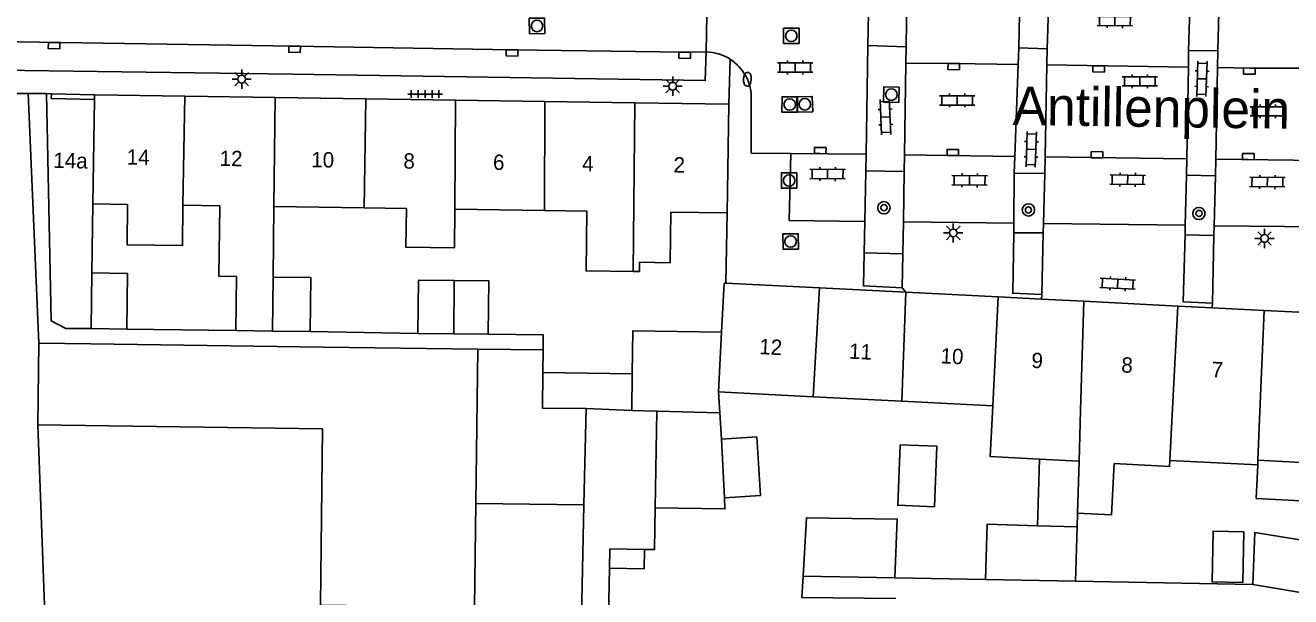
# Model space of a CAD drawing. Extents: x 132999 to 136000, y 398499 to 400501.
# Drawn here: x 133672.1 to 133754.4, y 398556.9 to 398594.1 of the extents above; entities that cross this region are included whole.
import ezdxf

# ---------------------------------------------------------------- set-up
doc = ezdxf.new("R2010")
doc.units = 0
for name, color, linetype in [('gg-afsc-erfafscheiding', 7, 'Continuous'), ('gg-anno-huisnummerreeks BGT', 7, 'Continuous'), ('gg-anno-openbare ruimte label', 7, 'Continuous'), ('gg-bbg-bijgebouw', 7, 'Continuous'), ('gg-bbg-gedigitaliseerde bebouwing', 7, 'Continuous'), ('gg-bbg-gedigitaliseerde bijgebouw', 7, 'Continuous'), ('gg-bbg-hoofdgebouw', 7, 'Continuous'), ('gg-bbg-luifel en loopbrug', 7, 'Continuous'), ('gg-bbg-tussenscheiding', 7, 'Continuous'), ('gg-knt-verharding', 7, 'Continuous'), ('gg-knt-verharding nz', 7, 'Continuous'), ('gt-grn-weggrens', 7, 'Continuous'), ('gt-symb-boom', 7, 'Continuous'), ('gt-symb-brandkraan', 7, 'Continuous'), ('gt-symb-klinker verharding', 7, 'Continuous'), ('gt-symb-kolk', 7, 'Continuous'), ('gt-symb-lichtmast', 7, 'Continuous'), ('gt-symb-rioolschacht', 7, 'Continuous'), ('gt-symb-tegel verharding', 7, 'Continuous')]:
    doc.layers.add(name, color=color, linetype=linetype)

# ---------------------------------------------------------------- blocks, each defined once
blk = doc.blocks.new('gt0-KL1')
at = {"layer": 'gt-symb-klinker verharding'}
for p, q in [((-1.15, 0.3), (1.15, 0.3)), ((-1, -0.3), (-1, 0.3)), ((-0.5, 0.3), (-0.5, 0.45)), ((0, -0.3), (0, 0.3)), ((0.5, 0.3), (0.5, 0.45)), ((1, -0.3), (1, 0.3)), ((-1.15, -0.3), (1.15, -0.3)), ((-0.5, -0.45), (-0.5, -0.3)), ((0.5, -0.45), (0.5, -0.3))]:
    blk.add_line(p, q, dxfattribs=at)
blk = doc.blocks.new('gt0-KOLK')
at = {"layer": 'gt-symb-kolk'}
blk.add_lwpolyline([(0, 0), (0.375, 0), (0.375, 0.4), (-0.375, 0.4), (-0.375, 0), (0, 0)], dxfattribs=at)
blk = doc.blocks.new('gt0-LMAST')
at = {"layer": 'gt-symb-lichtmast'}
for p, q in [((-0.182, 0.173), (-0.447, 0.438)), ((-0.005, 0.246), (-0.005, 0.621)), ((0.172, 0.173), (0.437, 0.438)), ((-0.255, -0.004), (-0.63, -0.004)), ((-0.182, -0.181), (-0.447, -0.446)), ((-0.005, -0.254), (-0.005, -0.629)), ((0.437, -0.446), (0.172, -0.181)), ((0.245, -0.004), (0.62, -0.004))]:
    blk.add_line(p, q, dxfattribs=at)
blk.add_circle((-0.005, -0.004), 0.25, dxfattribs=at)
blk = doc.blocks.new('gt0-BOOM')
at = {"layer": 'gt-symb-boom'}
for radius in [0.4, 0.2]:
    blk.add_circle((0, 0), radius, dxfattribs=at)
blk = doc.blocks.new('gt0-RS')
at = {"layer": 'gt-symb-rioolschacht'}
blk.add_lwpolyline([(-0.5, -0.5), (0.5, -0.5), (0.5, 0.5), (-0.5, 0.5)], close=True, dxfattribs=at)
blk.add_circle((0, 0), 0.375, dxfattribs=at)
blk = doc.blocks.new('gt0-BR')
at = {"layer": 'gt-symb-brandkraan'}
for centre, radius, start, end in [((-0.244, 0), 0.206, 107.56694, 252.43307), ((0.599, -2.664), 3, 106.89205, 107.56694), ((0, -0.691), 0.938, 73.10799, 106.89205), ((-0.599, -2.664), 3, 72.43309, 73.10799), ((0.244, 0), 0.206, 287.56695, 72.43309), ((0.599, 2.664), 3, 252.43307, 253.10797), ((0, 0.691), 0.938, 253.10797, 286.89206), ((-0.599, 2.664), 3, 286.89206, 287.56695)]:
    blk.add_arc(centre, radius, start, end, dxfattribs=at)
blk = doc.blocks.new('gt0-TEG1')
at = {"layer": 'gt-symb-tegel verharding'}
for p, q in [((-1.125, 0), (1.125, 0)), ((-0.9, -0.25), (-0.9, 0.25)), ((-0.45, -0.25), (-0.45, 0.25)), ((0, -0.25), (0, 0.25)), ((0.45, -0.25), (0.45, 0.25)), ((0.9, -0.25), (0.9, 0.25))]:
    blk.add_line(p, q, dxfattribs=at)

msp = doc.modelspace()

# ---------------------------------------------------------------- linework, layer by layer
at = {"layer": 'gg-afsc-erfafscheiding'}
for p, q in [((133672.333, 398589.623), (133673.031, 398573.374)), ((133685.825, 398574.2), (133678.746, 398574.298)), ((133697.679, 398574.019), (133690.669, 398574.133)), ((133673.385, 398556.322), (133672.957, 398568.063)), ((133734.59, 398558), (133728.704, 398558.113)), ((133751.968, 398557.666), (133740.45, 398557.887))]:
    msp.add_line(p, q, dxfattribs=at)
for points in [[(133702.243, 398573.969), (133705.828, 398573.919), (133705.815, 398572.949)], [(133728.763, 398556.774), (133722.642, 398556.832), (133722.722, 398558.228)]]:
    msp.add_lwpolyline(points, dxfattribs=at)
at = {"layer": 'gg-bbg-bijgebouw'}
msp.add_line((133678.746, 398574.298), (133676.418, 398574.325), dxfattribs=at)
at = {"layer": 'gg-bbg-gedigitaliseerde bebouwing'}
for p, q in [((133676.53, 398582.439), (133676.468, 398577.955)), ((133678.798, 398582.407), (133676.53, 398582.439)), ((133684.8, 398582.32), (133682.396, 398582.355)), ((133688.261, 398577.686), (133688.312, 398582.27)), ((133694.183, 398582.186), (133688.312, 398582.27)), ((133705.914, 398582.018), (133700.07, 398582.102)), ((133708.672, 398581.979), (133705.914, 398582.018)), ((133717.43, 398574.105), (133717.59, 398577.291)), ((133685.825, 398574.2), (133688.222, 398574.167)), ((133723.391, 398569.895), (133717.234, 398570.207)), ((133729.144, 398569.604), (133723.391, 398569.895)), ((133735.07, 398569.304), (133729.144, 398569.604)), ((133738.095, 398565.836), (133740.678, 398565.705)), ((133740.678, 398565.705), (133740.579, 398562.314)), ((133752.295, 398565.459), (133746.577, 398565.748)), ((133752.307, 398565.758), (133752.295, 398565.459)), ((133758.166, 398565.462), (133752.307, 398565.758))]:
    msp.add_line(p, q, dxfattribs=at)
for points in [[(133682.396, 398582.355), (133682.36, 398579.732), (133678.762, 398579.782), (133678.798, 398582.407)], [(133684.8, 398582.32), (133684.737, 398577.735), (133685.873, 398577.719), (133685.825, 398574.2)], [(133700.07, 398582.102), (133700.053, 398579.574), (133696.896, 398579.619), (133696.932, 398582.147), (133694.183, 398582.186)], [(133711.683, 398578.043), (133708.617, 398578.086), (133708.672, 398581.979)], [(133712.09, 398578.641), (133712.081, 398578.037), (133711.683, 398578.043)], [(133735.07, 398569.304), (133734.902, 398565.998), (133738.095, 398565.836)], [(133740.579, 398562.314), (133742.792, 398562.202), (133742.961, 398565.547), (133746.557, 398565.363), (133746.577, 398565.748)]]:
    msp.add_lwpolyline(points, dxfattribs=at)
at = {"layer": 'gg-bbg-gedigitaliseerde bijgebouw'}
for p, q in [((133688.222, 398574.167), (133690.669, 398574.133)), ((133700.015, 398573.993), (133697.679, 398574.019)), ((133700.015, 398573.993), (133702.243, 398573.969)), ((133672.957, 398568.063), (133673.031, 398573.374)), ((133673.031, 398573.374), (133676.404, 398573.327)), ((133691.543, 398573.118), (133676.404, 398573.327)), ((133691.543, 398573.118), (133701.573, 398572.995)), ((133701.573, 398572.995), (133705.815, 398572.949)), ((133705.815, 398572.949), (133705.799, 398571.47)), ((133711.621, 398571.39), (133711.599, 398569.008)), ((133717.234, 398570.207), (133717.319, 398568.844)), ((133711.599, 398569.008), (133708.61, 398569.118)), ((133717.319, 398568.844), (133717.425, 398567.139)), ((133691.478, 398567.807), (133672.957, 398568.063)), ((133701.45, 398562.951), (133708.473, 398562.854)), ((133740.553, 398561.422), (133737.968, 398561.497)), ((133740.45, 398557.887), (133740.553, 398561.422)), ((133722.722, 398558.228), (133728.704, 398558.113)), ((133740.45, 398557.887), (133734.59, 398558)), ((133751.968, 398557.666), (133756.11, 398556.987))]:
    msp.add_line(p, q, dxfattribs=at)
for points in [[(133676.468, 398577.955), (133678.797, 398577.923), (133678.746, 398574.298)], [(133690.669, 398574.133), (133690.717, 398577.651), (133688.261, 398577.686)], [(133697.679, 398574.019), (133697.717, 398577.488), (133700.038, 398577.463)], [(133702.243, 398573.969), (133702.281, 398577.438), (133700.038, 398577.463)], [(133717.43, 398574.105), (133711.647, 398574.185), (133711.621, 398571.39)], [(133705.799, 398571.47), (133705.773, 398569.157), (133708.61, 398569.118)], [(133691.478, 398567.807), (133691.338, 398556.331), (133701.368, 398556.21), (133701.45, 398562.951)], [(133717.608, 398563.311), (133719.949, 398563.457), (133719.712, 398567.281), (133717.425, 398567.139)], [(133729.035, 398566.76), (133728.885, 398562.831), (133731.272, 398562.739), (133731.422, 398566.669), (133729.035, 398566.76)], [(133713.102, 398562.657), (133717.643, 398562.594), (133717.608, 398563.311)], [(133708.473, 398562.854), (133708.2, 398550.285), (133709.954, 398550.246), (133710.139, 398558.734)], [(133712.411, 398559.962), (133713.065, 398559.953), (133713.102, 398562.657)], [(133728.704, 398558.113), (133728.851, 398561.936), (133722.94, 398562.022), (133722.722, 398558.228)], [(133737.968, 398561.497), (133734.695, 398561.593), (133734.59, 398558)], [(133751.395, 398561.109), (133749.395, 398561.148), (133749.332, 398557.848), (133751.332, 398557.81), (133751.395, 398561.109)], [(133756.11, 398556.987), (133756.252, 398560.388), (133752.111, 398561.068), (133751.968, 398557.666)], [(133710.139, 398558.734), (133710.166, 398559.993), (133712.411, 398559.962)]]:
    msp.add_lwpolyline(points, dxfattribs=at)
at = {"layer": 'gg-bbg-hoofdgebouw'}
for p, q in [((133673.841, 398589.615), (133673.521, 398589.623)), ((133676.64, 398589.531), (133676.636, 398589.23)), ((133676.64, 398589.531), (133682.509, 398589.447)), ((133682.509, 398589.447), (133688.39, 398589.363)), ((133688.39, 398589.363), (133694.287, 398589.279)), ((133694.287, 398589.279), (133700.118, 398589.195)), ((133700.118, 398589.195), (133705.942, 398589.112)), ((133705.942, 398589.112), (133711.785, 398589.028)), ((133711.785, 398589.028), (133717.89, 398588.941)), ((133717.89, 398588.941), (133717.79, 398581.86)), ((133717.59, 398577.291), (133717.7, 398577.285)), ((133717.7, 398577.285), (133723.797, 398576.976)), ((133723.797, 398576.976), (133729.415, 398576.691)), ((133729.415, 398576.691), (133735.415, 398576.388)), ((133735.415, 398576.388), (133738.241, 398576.245)), ((133738.241, 398576.245), (133740.981, 398576.106)), ((133740.981, 398576.106), (133747.107, 398575.795)), ((133747.107, 398575.795), (133749.338, 398575.682)), ((133749.338, 398575.682), (133752.716, 398575.511)), ((133752.716, 398575.511), (133758.658, 398575.21))]:
    msp.add_line(p, q, dxfattribs=at)
for points in [[(133676.418, 398574.325), (133674.779, 398574.344), (133673.827, 398574.824), (133673.521, 398589.623)], [(133676.636, 398589.23), (133673.833, 398589.3), (133673.841, 398589.615)], [(133712.09, 398578.641), (133714.09, 398578.611), (133714.13, 398581.901), (133717.79, 398581.86)]]:
    msp.add_lwpolyline(points, dxfattribs=at)
at = {"layer": 'gg-bbg-luifel en loopbrug'}
for p, q in [((133705.799, 398571.47), (133711.621, 398571.39)), ((133738.095, 398565.836), (133737.968, 398561.497)), ((133740.579, 398562.314), (133740.553, 398561.422))]:
    msp.add_line(p, q, dxfattribs=at)
for points in [[(133752.295, 398565.459), (133752.203, 398563.272), (133758.043, 398562.977)], [(133710.139, 398558.734), (133712.394, 398558.703), (133712.411, 398559.962)]]:
    msp.add_lwpolyline(points, dxfattribs=at)
at = {"layer": 'gg-bbg-tussenscheiding'}
for p, q in [((133676.636, 398589.23), (133676.53, 398582.439)), ((133682.396, 398582.355), (133682.509, 398589.447)), ((133688.312, 398582.27), (133688.39, 398589.363)), ((133694.183, 398582.186), (133694.287, 398589.279)), ((133700.07, 398582.102), (133700.118, 398589.195)), ((133705.914, 398582.018), (133705.942, 398589.112)), ((133711.683, 398578.043), (133711.785, 398589.028)), ((133676.418, 398574.325), (133676.468, 398577.955)), ((133688.261, 398577.686), (133688.222, 398574.167)), ((133700.038, 398577.463), (133700.015, 398573.993)), ((133723.391, 398569.895), (133723.797, 398576.976)), ((133729.144, 398569.604), (133729.415, 398576.691)), ((133735.07, 398569.304), (133735.415, 398576.388)), ((133740.774, 398569.015), (133740.981, 398576.106)), ((133752.419, 398568.425), (133752.716, 398575.511)), ((133717.234, 398570.207), (133717.43, 398574.105)), ((133701.45, 398562.951), (133701.573, 398572.995)), ((133708.61, 398569.118), (133708.473, 398562.854)), ((133713.205, 398568.962), (133711.599, 398569.008)), ((133713.102, 398562.657), (133713.205, 398568.962)), ((133717.319, 398568.844), (133713.205, 398568.962)), ((133740.774, 398569.015), (133740.678, 398565.705)), ((133752.307, 398565.758), (133752.419, 398568.425)), ((133717.608, 398563.311), (133717.425, 398567.139))]:
    msp.add_line(p, q, dxfattribs=at)
msp.add_lwpolyline([(133746.577, 398565.748), (133746.733, 398568.713), (133747.107, 398575.795)], dxfattribs=at)
at = {"layer": 'gg-knt-verharding'}
for p, q in [((133716.501, 398596.824), (133716.418, 398592.334)), ((133727.004, 398596.577), (133726.942, 398592.748)), ((133729.427, 398592.674), (133729.48, 398595.985)), ((133736.759, 398592.59), (133736.832, 398595.906)), ((133738.709, 398595.886), (133738.603, 398592.535)), ((133747.896, 398595.787), (133747.802, 398592.433)), ((133749.704, 398592.403), (133749.786, 398595.767)), ((133726.826, 398585.67), (133726.942, 398592.748)), ((133726.942, 398592.748), (133729.427, 398592.674)), ((133729.427, 398592.674), (133729.41, 398591.613)), ((133736.759, 398592.59), (133736.72, 398591.514)), ((133738.603, 398592.535), (133736.759, 398592.59)), ((133738.603, 398592.535), (133738.582, 398591.484)), ((133717.89, 398588.941), (133717.981, 398591.859)), ((133747.802, 398592.433), (133747.783, 398591.345)), ((133747.802, 398592.433), (133749.704, 398592.403)), ((133749.704, 398592.403), (133749.683, 398591.317)), ((133729.41, 398591.613), (133729.315, 398585.634)), ((133736.72, 398591.514), (133736.501, 398585.526)), ((133738.582, 398591.484), (133738.461, 398585.496)), ((133747.783, 398591.345), (133747.681, 398585.373)), ((133749.683, 398591.317), (133749.567, 398585.351)), ((133672.333, 398589.623), (133670.846, 398589.624)), ((133673.521, 398589.623), (133672.333, 398589.623)), ((133673.841, 398589.615), (133676.64, 398589.531)), ((133726.808, 398584.588), (133726.826, 398585.67)), ((133729.315, 398585.634), (133729.298, 398584.553)), ((133736.501, 398585.526), (133736.462, 398584.448)), ((133738.461, 398585.496), (133738.439, 398584.416)), ((133747.681, 398585.373), (133747.663, 398584.318)), ((133749.567, 398585.351), (133749.546, 398584.276)), ((133726.808, 398584.588), (133726.743, 398581.297)), ((133729.298, 398584.553), (133726.808, 398584.588)), ((133729.248, 398581.268), (133729.298, 398584.553)), ((133736.462, 398584.448), (133736.431, 398581.182)), ((133738.439, 398584.416), (133736.462, 398584.448)), ((133738.36, 398581.159), (133738.439, 398584.416)), ((133747.586, 398581.05), (133747.663, 398584.318)), ((133747.663, 398584.318), (133749.546, 398584.276)), ((133749.546, 398584.276), (133749.467, 398581.027)), ((133717.79, 398581.86), (133717.7, 398577.285)), ((133726.743, 398581.297), (133726.702, 398579.256)), ((133729.216, 398579.197), (133729.248, 398581.268)), ((133736.431, 398581.182), (133736.425, 398580.565)), ((133738.345, 398580.564), (133738.36, 398581.159)), ((133747.586, 398581.05), (133747.571, 398580.427)), ((133749.451, 398580.388), (133749.467, 398581.027)), ((133736.425, 398580.565), (133738.345, 398580.564)), ((133747.571, 398580.427), (133749.451, 398580.388)), ((133726.702, 398579.256), (133729.216, 398579.197))]:
    msp.add_line(p, q, dxfattribs=at)
for points in [[(133689.511, 398590.883), (133657.809, 398591.33), (133657.861, 398593.211)], [(133716.418, 398592.334), (133716.368, 398590.464), (133689.511, 398590.883)]]:
    msp.add_lwpolyline(points, dxfattribs=at)
msp.add_arc((133716.36, 398589.333), 3.002, 57.30644, 88.88522, dxfattribs=at)
at = {"layer": 'gg-knt-verharding nz'}
for p, q in [((133657.861, 398593.211), (133689.659, 398592.704)), ((133738.582, 398591.484), (133747.783, 398591.345)), ((133726.826, 398585.67), (133721.938, 398585.728)), ((133736.501, 398585.526), (133729.315, 398585.634)), ((133747.681, 398585.373), (133738.461, 398585.496)), ((133756.933, 398585.27), (133749.567, 398585.351)), ((133729.248, 398581.268), (133736.431, 398581.182)), ((133738.36, 398581.159), (133747.586, 398581.05)), ((133749.467, 398581.027), (133757.063, 398580.937)), ((133738.345, 398580.564), (133738.248, 398576.538)), ((133749.451, 398580.388), (133749.345, 398575.973)), ((133729.216, 398579.197), (133729.172, 398576.985))]:
    msp.add_line(p, q, dxfattribs=at)
for points in [[(133689.659, 398592.704), (133703.8, 398592.466), (133715.029, 398592.314), (133716.418, 398592.334)], [(133729.41, 398591.613), (133732.528, 398591.581), (133736.72, 398591.514)], [(133749.683, 398591.317), (133751.752, 398591.287), (133756.827, 398591.268)], [(133719.361, 398589.231), (133719.355, 398585.749), (133721.938, 398585.728)], [(133726.743, 398581.297), (133721.823, 398581.356), (133721.938, 398585.728)], [(133738.248, 398576.538), (133736.359, 398576.631), (133736.425, 398580.565)], [(133749.345, 398575.973), (133747.457, 398576.067), (133747.571, 398580.427)], [(133729.172, 398576.985), (133726.659, 398577.109), (133726.702, 398579.256)]]:
    msp.add_lwpolyline(points, dxfattribs=at)
msp.add_arc((133716.359, 398589.331), 3.004, 358.09241, 57.31679, dxfattribs=at)
at = {"layer": 'gt-grn-weggrens'}
for p, q in [((133729.172, 398576.985), (133729.415, 398576.691)), ((133738.248, 398576.538), (133738.241, 398576.245)), ((133749.345, 398575.973), (133749.338, 398575.682))]:
    msp.add_line(p, q, dxfattribs=at)

# ---------------------------------------------------------------- block references
at = {"layer": 'gt-symb-boom'}
for p in [(133727.986, 398582.197), (133737.382, 398582.049), (133748.473, 398581.82)]:
    msp.add_blockref('gt0-BOOM', p, dxfattribs=at)
at = {"layer": 'gt-symb-brandkraan', "rotation": 86.73114704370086}
msp.add_blockref('gt0-BR', (133719.107, 398590.552), dxfattribs=at)
at = {"layer": 'gt-symb-klinker verharding'}
for p, rotation in [((133743.008, 398594.337), -0.6302281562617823), ((133748.668, 398590.583), -91.8919654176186), ((133728.085, 398588.103), -87.42085249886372), ((133737.565, 398585.995), -91.89196541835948), ((133724.321, 398584.388), -0.8020885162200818), ((133733.556, 398583.978), -0.8593722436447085), ((133743.835, 398584.015), -0.6875163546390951), ((133752.922, 398583.866), -0.5729386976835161), ((133743.189, 398577.249), -2.9224726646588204)]:
    msp.add_blockref('gt0-KL1', p, dxfattribs=dict(at, rotation=rotation))
for p in [(133722.217, 398591.317), (133744.623, 398590.417), (133732.75, 398589.179), (133752.946, 398588.466)]:
    msp.add_blockref('gt0-KL1', p, dxfattribs=at)
at = {"layer": 'gt-symb-kolk'}
for p, rotation in [((133674.017, 398592.942), 179.08334574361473), ((133689.659, 398592.704), 179.14062775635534), ((133703.8, 398592.466), 179.08334574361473), ((133715.029, 398592.314), 179.19791148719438), ((133732.528, 398591.581), 179.4270613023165), ((133741.956, 398591.43), 179.08334574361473), ((133751.752, 398591.287), 179.14062775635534), ((133723.841, 398585.713), -0.45835645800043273), ((133732.462, 398585.588), -0.802088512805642), ((133741.837, 398585.444), -0.8593722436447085), ((133751.682, 398585.325), -0.6875163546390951)]:
    msp.add_blockref('gt0-KOLK', p, dxfattribs=dict(at, rotation=rotation))
at = {"layer": 'gt-symb-lichtmast'}
for p in [(133686.22, 398590.565), (133714.253, 398590.107), (133732.499, 398580.558), (133752.742, 398580.197)]:
    msp.add_blockref('gt0-LMAST', p, dxfattribs=at)
at = {"layer": 'gt-symb-rioolschacht'}
for p, rotation in [((133705.422, 398594.024), 0.28647650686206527), ((133721.963, 398593.379), -0.11459140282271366), ((133728.47, 398589.555), 179.19791148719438), ((133721.856, 398588.913), -0.057295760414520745), ((133722.839, 398588.926), 1.3748347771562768), ((133721.823, 398583.963), 89.59893609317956), ((133721.917, 398579.997), 90.9166542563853)]:
    msp.add_blockref('gt0-RS', p, dxfattribs=dict(at, rotation=rotation))
at = {"layer": 'gt-symb-tegel verharding'}
msp.add_blockref('gt0-TEG1', (133698.147, 398589.587), dxfattribs=at)

# ---------------------------------------------------------------- texts
at = {"layer": 'gg-anno-huisnummerreeks BGT'}
for s, rotation, p in [('14', 359.2, (133678.733, 398585)), ('14a', 358.6, (133673.958, 398584.794)), ('12', 359.2, (133684.777, 398584.914)), ('10', 359.2, (133690.735, 398584.829)), ('8', 359.2, (133696.727, 398584.743)), ('6', 359.2, (133702.556, 398584.659)), ('4', 359.2, (133708.352, 398584.576)), ('2', 359.2, (133714.295, 398584.491)), ('12', 357.1, (133719.857, 398572.67)), ('11', 357.1, (133725.695, 398572.374)), ('10', 357.1, (133731.648, 398572.073)), ('9', 357.1, (133737.56, 398571.774)), ('8', 357.1, (133743.405, 398571.478)), ('7', 357.1, (133749.277, 398571.18))]:
    msp.add_text(s, height=1, rotation=rotation, dxfattribs=at).set_placement(p)
at = {"layer": 'gg-anno-openbare ruimte label'}
msp.add_text('Antillenplein', height=2.5, rotation=359.2, dxfattribs=at).set_placement((133736.351, 398587.583))

doc.saveas('drawing.dxf')
